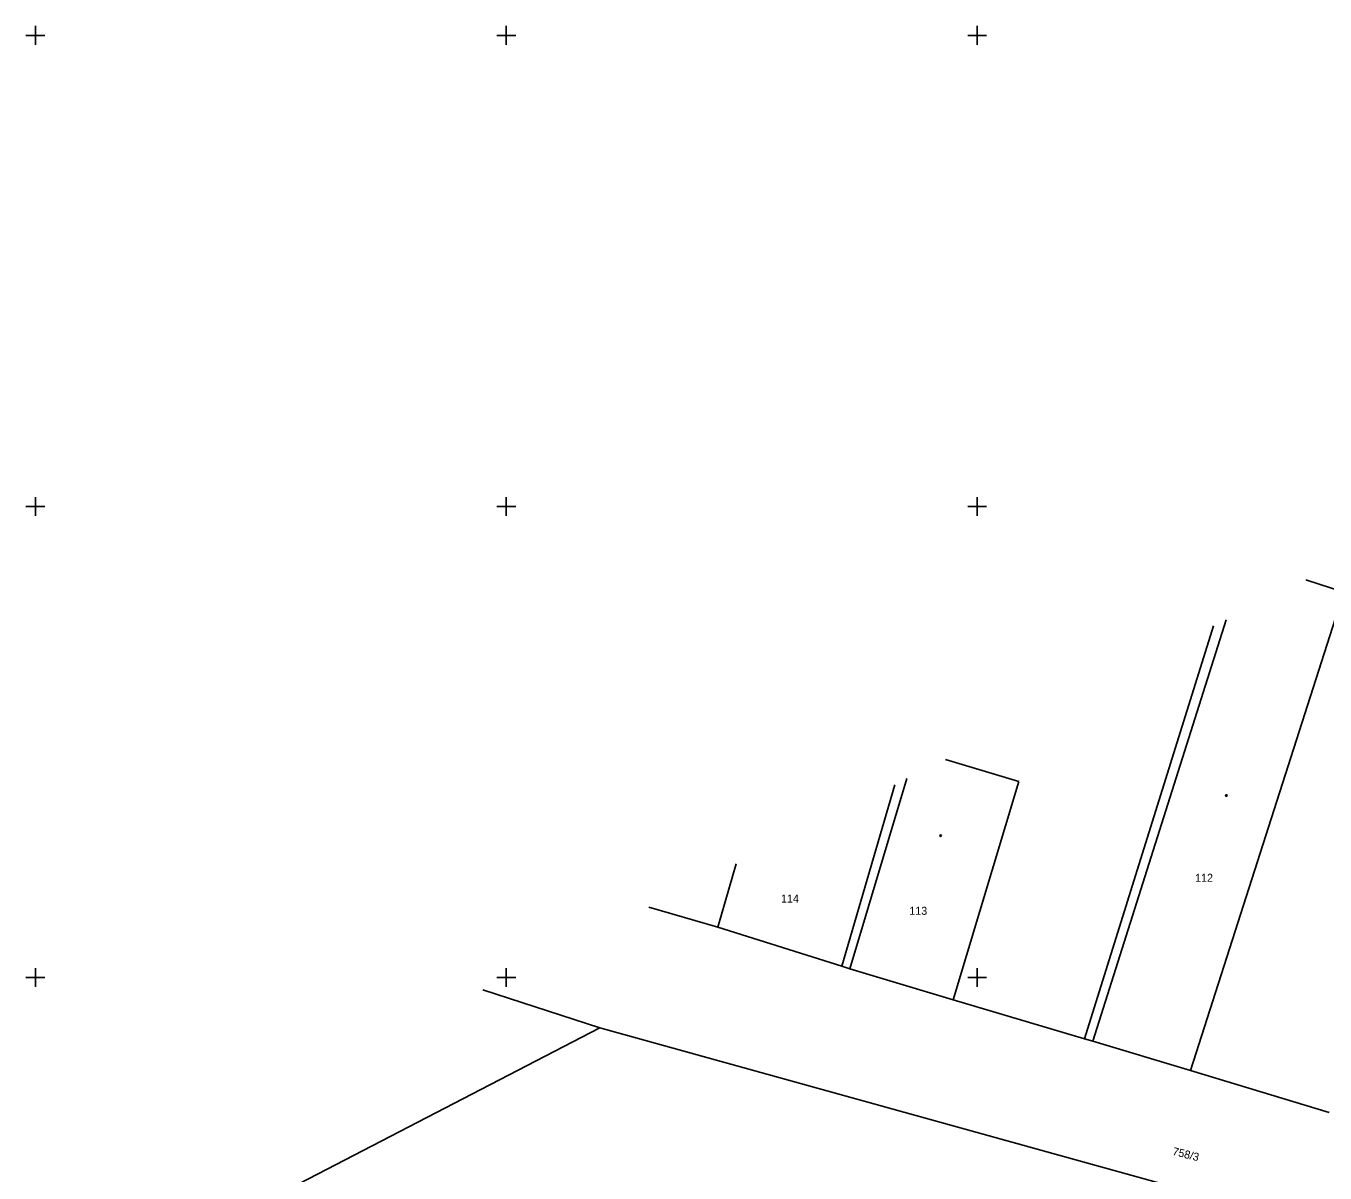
# Model space of a CAD drawing. Extents: x -703403 to -701924, y -1022520 to -1021856.
# Drawn here: x -703125.5 to -703056.5, y -1021985.4 to -1021924.5 of the extents above; entities that cross this region are included whole.
import ezdxf

# ---------------------------------------------------------------- set-up
doc = ezdxf.new("R2010")
doc.units = 0
for name, color, linetype in [('Z_hektometricka_sit', 7, 'Continuous'), ('Z_katastr_cisla_pozemkova', 7, 'Continuous'), ('Z_katastr_cisla_stavebni', 7, 'Continuous'), ('Z_katastr_hranice', 7, 'Continuous'), ('Z_katastr_vnitrni_kresba', 7, 'Continuous'), ('Z_katastr_znacky_budov', 7, 'Continuous')]:
    doc.layers.add(name, color=color, linetype=linetype)

msp = doc.modelspace()

# ---------------------------------------------------------------- linework, layer by layer
at = {"layer": 'Z_hektometricka_sit'}
for p, q in [((-703125, -1021924.5), (-703125, -1021925.5)), ((-703100, -1021924.5), (-703100, -1021925.5)), ((-703075, -1021924.5), (-703075, -1021925.5)), ((-703125.5, -1021925), (-703124.5, -1021925)), ((-703100.5, -1021925), (-703099.5, -1021925)), ((-703075.5, -1021925), (-703074.5, -1021925)), ((-703125, -1021949.5), (-703125, -1021950.5)), ((-703100, -1021949.5), (-703100, -1021950.5)), ((-703075, -1021949.5), (-703075, -1021950.5)), ((-703125.5, -1021950), (-703124.5, -1021950)), ((-703100.5, -1021950), (-703099.5, -1021950)), ((-703075.5, -1021950), (-703074.5, -1021950)), ((-703125, -1021974.5), (-703125, -1021975.5)), ((-703100, -1021974.5), (-703100, -1021975.5)), ((-703075, -1021974.5), (-703075, -1021975.5)), ((-703125.5, -1021975), (-703124.5, -1021975)), ((-703100.5, -1021975), (-703099.5, -1021975)), ((-703075.5, -1021975), (-703074.5, -1021975))]:
    msp.add_line(p, q, dxfattribs=at)
at = {"layer": 'Z_katastr_hranice'}
for p, q in [((-703062.455, -1021956.34), (-703069.3, -1021978.25)), ((-703079.373, -1021964.763), (-703082.19, -1021974.4)), ((-703092.426, -1021971.261), (-703088.78, -1021972.32)), ((-703088.78, -1021972.32), (-703082.19, -1021974.4)), ((-703082.19, -1021974.4), (-703081.76, -1021974.53)), ((-703081.76, -1021974.53), (-703076.27, -1021976.18)), ((-703095.03, -1021977.67), (-703101.251, -1021975.655)), ((-703076.27, -1021976.18), (-703069.3, -1021978.25)), ((-703095.03, -1021977.67), (-703123.49, -1021992.39)), ((-703051.25, -1021989.8), (-703095.03, -1021977.67)), ((-703069.3, -1021978.25), (-703068.87, -1021978.38)), ((-703068.87, -1021978.38), (-703063.67, -1021979.93)), ((-703063.67, -1021979.93), (-703056.31, -1021982.16))]:
    msp.add_line(p, q, dxfattribs=at)
at = {"layer": 'Z_katastr_vnitrni_kresba'}
for p, q in [((-703055.54, -1021954.54), (-703057.549, -1021953.897)), ((-703055.54, -1021954.54), (-703063.67, -1021979.93)), ((-703061.786, -1021956.007), (-703068.87, -1021978.38)), ((-703076.679, -1021963.421), (-703072.79, -1021964.59)), ((-703081.76, -1021974.53), (-703078.731, -1021964.443)), ((-703072.79, -1021964.59), (-703076.27, -1021976.18)), ((-703088.78, -1021972.32), (-703087.804, -1021968.96))]:
    msp.add_line(p, q, dxfattribs=at)
at = {"layer": 'Z_katastr_znacky_budov'}
for centre in [(-703061.772, -1021965.34), (-703076.942, -1021967.47)]:
    msp.add_circle(centre, 0.0437, dxfattribs=at)

# ---------------------------------------------------------------- texts
at = {"layer": 'Z_katastr_cisla_pozemkova'}
msp.add_text('758/3', height=0.425, rotation=346, dxfattribs=at).set_placement((-703064.665, -1021984.406))
at = {"layer": 'Z_katastr_cisla_stavebni'}
for s, p in [('112', (-703063.435, -1021969.919)), ('114', (-703085.415, -1021971.019)), ('113', (-703078.605, -1021971.669))]:
    msp.add_text(s, height=0.425, dxfattribs=at).set_placement(p)

doc.saveas('drawing.dxf')
